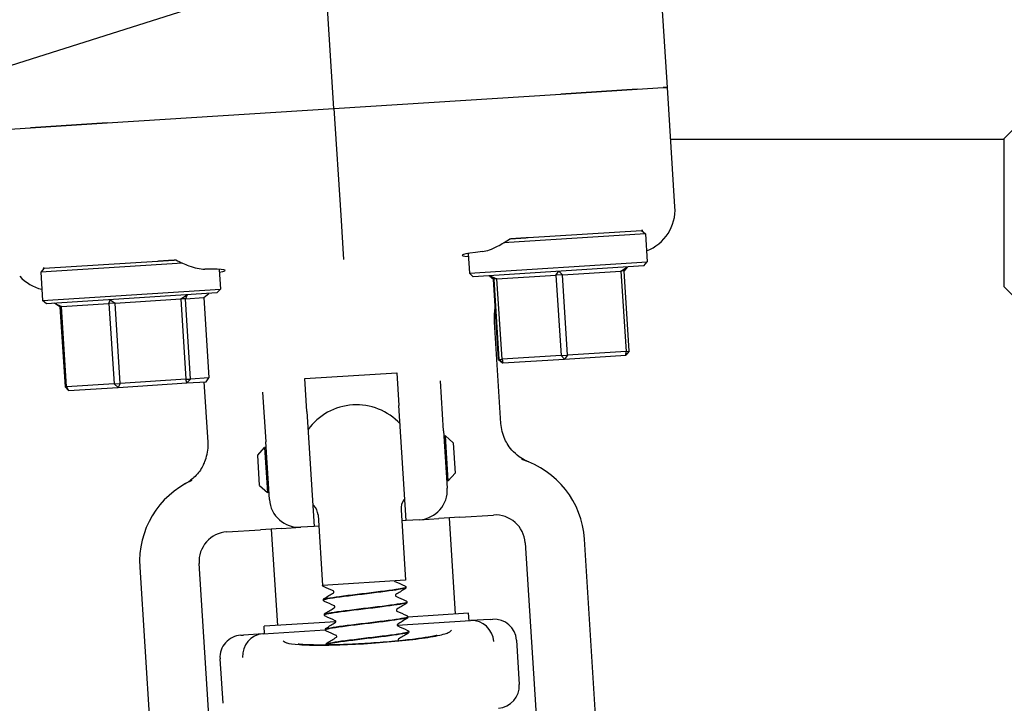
# Model space of a CAD drawing. Header units: inches. Extents: x 24 to 1128, y -69 to 748.
# Tile 649 of 656: x 634.83 to 638.98, y 677.29 to 680.17. Entities that reach past the tile are written whole.
import ezdxf

# ---------------------------------------------------------------- set-up
doc = ezdxf.new("R2010")
doc.units = ezdxf.units.IN
doc.header["$LTSCALE"] = 32
doc.header["$MEASUREMENT"] = 0
doc.layers.add('Visible (ANSI)', color=7, linetype='Continuous', lineweight=30)

msp = doc.modelspace()

# ---------------------------------------------------------------- linework, layer by layer
at = {"layer": 'Visible (ANSI)'}
for p, q in [((636.15428, 679.79729), (636.12203, 680.30594)), ((635.58397, 680.22853), (634.64463, 679.93101)), ((637.55771, 679.88627), (637.53585, 680.23103)), ((637.10902, 679.85782), (637.43061, 679.87821)), ((637.43061, 679.87821), (637.10902, 679.85782)), ((637.43061, 679.87821), (637.5402, 679.88516)), ((637.43061, 679.87821), (637.5402, 679.88516)), ((637.54793, 679.88565), (637.5402, 679.88516)), ((637.5402, 679.88516), (637.54793, 679.88565)), ((637.55771, 679.88627), (637.54793, 679.88565)), ((637.54793, 679.88565), (637.55771, 679.88627)), ((637.58956, 679.38388), (637.55771, 679.88627)), ((636.15428, 679.79729), (637.10902, 679.85782)), ((636.15428, 679.79729), (637.10902, 679.85782)), ((635.19953, 679.73675), (636.15428, 679.79729)), ((635.19953, 679.73675), (636.15428, 679.79729)), ((636.15428, 679.79729), (636.18272, 679.34875)), ((634.76835, 679.70941), (634.87794, 679.71636)), ((634.76835, 679.70941), (634.87794, 679.71636)), ((634.87794, 679.71636), (635.19953, 679.73675)), ((635.19953, 679.73675), (634.87794, 679.71636)), ((638.97563, 679.67133), (639.03813, 679.73383)), ((637.57152, 679.66853), (638.97563, 679.66853)), ((638.97563, 679.04633), (638.97563, 679.67133)), ((636.18272, 679.34875), (636.19458, 679.16166)), ((636.97156, 679.25416), (637.4487, 679.28442)), ((637.45239, 679.28465), (637.4487, 679.28442)), ((637.4487, 679.28442), (637.46528, 679.26981)), ((637.46528, 679.26981), (636.86835, 679.23196)), ((637.46528, 679.26981), (637.4728, 679.1513)), ((636.71904, 679.18683), (636.7243, 679.10384)), ((635.51733, 679.1463), (634.92039, 679.10845)), ((634.935, 679.12504), (634.92039, 679.10845)), ((634.935, 679.12504), (634.93131, 679.1248)), ((634.935, 679.12504), (635.41214, 679.15529)), ((635.67114, 679.12039), (635.67641, 679.0374)), ((636.7243, 679.10384), (637.4728, 679.1513)), ((637.45819, 679.13472), (636.74088, 679.08924)), ((637.36232, 679.11298), (637.39043, 679.13042)), ((637.39043, 679.13042), (637.3757, 679.11383)), ((637.45819, 679.13472), (637.4728, 679.1513)), ((634.92039, 679.10845), (634.92791, 678.98994)), ((636.74088, 679.08924), (636.7243, 679.10384)), ((636.80865, 679.09353), (636.82535, 679.07894)), ((636.81035, 679.09364), (636.84043, 679.07989)), ((636.82681, 679.07903), (636.81035, 679.09364)), ((636.82535, 679.07894), (636.82681, 679.07903)), ((636.84679, 678.74087), (636.82535, 679.07894)), ((636.84043, 679.07989), (636.82681, 679.07903)), ((636.82681, 679.07903), (636.84825, 678.74096)), ((636.84043, 679.07989), (637.0886, 679.09563)), ((636.86187, 678.74182), (636.84043, 679.07989)), ((637.0886, 679.09563), (637.10125, 679.11209)), ((637.11561, 679.09734), (637.0886, 679.09563)), ((637.0886, 679.09563), (637.11003, 678.75756)), ((637.10125, 679.11209), (637.11561, 679.09734)), ((637.11561, 679.09734), (637.36232, 679.11298)), ((637.13704, 678.75927), (637.11561, 679.09734)), ((637.3757, 679.11383), (637.36232, 679.11298)), ((637.36232, 679.11298), (637.38375, 678.77491)), ((637.39714, 678.77576), (637.3757, 679.11383)), ((634.92791, 678.98994), (635.67641, 679.0374)), ((635.6618, 679.02082), (635.67641, 679.0374)), ((638.97563, 679.04633), (639.03813, 678.98383)), ((635.6618, 679.02082), (634.94449, 678.97534)), ((635.23344, 678.978), (635.51032, 678.99556)), ((635.51032, 678.99556), (635.53701, 679.01291)), ((635.52965, 678.99678), (635.51032, 678.99556)), ((635.51032, 678.99556), (635.53175, 678.65749)), ((635.53701, 679.01291), (635.52965, 678.99678)), ((635.52965, 678.99678), (635.60701, 679.00169)), ((635.55108, 678.65871), (635.52965, 678.99678)), ((635.60701, 679.00169), (635.62769, 679.01866)), ((635.60701, 679.00169), (635.62845, 678.66362)), ((634.94449, 678.97534), (634.92791, 678.98994)), ((634.9786, 678.9775), (635.00792, 678.9637)), ((635.00126, 678.96328), (634.9786, 678.9775)), ((635.00792, 678.9637), (635.00126, 678.96328)), ((635.00126, 678.96328), (635.02269, 678.62521)), ((635.00792, 678.9637), (635.20744, 678.97635)), ((635.02936, 678.62563), (635.00792, 678.9637)), ((635.20744, 678.97635), (635.21246, 678.99233)), ((635.23344, 678.978), (635.20744, 678.97635)), ((635.20744, 678.97635), (635.22887, 678.63828)), ((635.21246, 678.99233), (635.23344, 678.978)), ((635.25487, 678.63993), (635.23344, 678.978)), ((636.85707, 678.47165), (636.83004, 678.89801)), ((637.11003, 678.75756), (636.86187, 678.74182)), ((637.11003, 678.75756), (637.13704, 678.75927)), ((637.12448, 678.74282), (637.11003, 678.75756)), ((637.13704, 678.75927), (637.12448, 678.74282)), ((637.12448, 678.74282), (637.38257, 678.75918)), ((637.38375, 678.77491), (637.13704, 678.75927)), ((637.39714, 678.77576), (637.38257, 678.75918)), ((637.38257, 678.75918), (637.38375, 678.77491)), ((637.38375, 678.77491), (637.39714, 678.77576)), ((636.84825, 678.74096), (636.84679, 678.74087)), ((636.84679, 678.74087), (636.86334, 678.72626)), ((636.84825, 678.74096), (636.86187, 678.74182)), ((636.86486, 678.72636), (636.84825, 678.74096)), ((636.86187, 678.74182), (636.86486, 678.72636)), ((636.86334, 678.72626), (636.86486, 678.72636)), ((636.86486, 678.72636), (637.12448, 678.74282)), ((635.62845, 678.66362), (635.55108, 678.65871)), ((635.61621, 678.64718), (635.62845, 678.66362)), ((636.03223, 678.66035), (636.41895, 678.68487)), ((636.41895, 678.68487), (636.42769, 678.54701)), ((635.02269, 678.62521), (635.02936, 678.62563)), ((635.03691, 678.61045), (635.02269, 678.62521)), ((635.22887, 678.63828), (635.02936, 678.62563)), ((635.02936, 678.62563), (635.03691, 678.61045)), ((635.03691, 678.61045), (635.24563, 678.62369)), ((635.22887, 678.63828), (635.25487, 678.63993)), ((635.24563, 678.62369), (635.22887, 678.63828)), ((635.24563, 678.62369), (635.53528, 678.64205)), ((635.25487, 678.63993), (635.24563, 678.62369)), ((635.53175, 678.65749), (635.25487, 678.63993)), ((635.53175, 678.65749), (635.55108, 678.65871)), ((635.53528, 678.64205), (635.53175, 678.65749)), ((635.55108, 678.65871), (635.53528, 678.64205)), ((635.53528, 678.64205), (635.61621, 678.64718)), ((635.62455, 678.3935), (635.60849, 678.6467)), ((636.04097, 678.52249), (636.03223, 678.66035)), ((636.61601, 678.44125), (636.60275, 678.65048)), ((635.85425, 678.60302), (635.86751, 678.39379)), ((636.45838, 678.06305), (636.42769, 678.54701)), ((636.04097, 678.52249), (636.07165, 678.03853)), ((636.61601, 678.44125), (636.63135, 678.19927)), ((636.62367, 678.41923), (636.61743, 678.41883)), ((636.63569, 678.22961), (636.62367, 678.41923)), ((636.65684, 678.39002), (636.62367, 678.41923)), ((635.88286, 678.15181), (635.86751, 678.39379)), ((636.65684, 678.39002), (636.6649, 678.26277)), ((635.83349, 678.33781), (635.8627, 678.37098)), ((635.84156, 678.21057), (635.83349, 678.33781)), ((635.86894, 678.37137), (635.8627, 678.37098)), ((635.8627, 678.37098), (635.87472, 678.18136)), ((636.6649, 678.26277), (636.63569, 678.22961)), ((635.84156, 678.21057), (635.87472, 678.18136)), ((636.63569, 678.22961), (636.62946, 678.22921)), ((635.88096, 678.18175), (635.87472, 678.18136)), ((636.0874, 678.08653), (636.10619, 677.79022)), ((636.4367, 678.10867), (636.45548, 677.81237)), ((636.68476, 678.07741), (636.82639, 678.08639)), ((636.45838, 678.06305), (636.43966, 678.06187)), ((636.51451, 678.06661), (636.45838, 678.06305)), ((636.51451, 678.06661), (636.596, 678.07178)), ((636.68476, 678.07741), (636.596, 678.07178)), ((636.63926, 678.07452), (636.66497, 677.66909)), ((635.70364, 678.0152), (635.84527, 678.02418)), ((635.93403, 678.02981), (635.84527, 678.02418)), ((635.89077, 678.02707), (635.91647, 677.62163)), ((635.93403, 678.02981), (636.01552, 678.03498)), ((636.07165, 678.03853), (636.01552, 678.03498)), ((636.09037, 678.03972), (636.07165, 678.03853)), ((636.95905, 677.96955), (637.03023, 676.8468)), ((637.27973, 676.86262), (637.20855, 677.98537)), ((635.65799, 676.7598), (635.5868, 677.88254)), ((635.3373, 677.86672), (635.40849, 676.74398)), ((636.45548, 677.81237), (636.10619, 677.79022)), ((636.45738, 677.78249), (636.45742, 677.78187)), ((636.11006, 677.72912), (636.1101, 677.7285)), ((636.46134, 677.72005), (636.46138, 677.71943)), ((636.72111, 677.67265), (636.46532, 677.65643)), ((636.72308, 677.64146), (636.72111, 677.67265)), ((636.16224, 677.63721), (635.86034, 677.61807)), ((636.11402, 677.66668), (636.11406, 677.66606)), ((636.42118, 677.62232), (636.72895, 677.64183)), ((636.4653, 677.65761), (636.46534, 677.65699)), ((636.81149, 677.64707), (636.72895, 677.64183)), ((636.81149, 677.64707), (636.82288, 677.64779)), ((635.85645, 677.58651), (635.77391, 677.58128)), ((635.85645, 677.58651), (636.1181, 677.6031)), ((635.86231, 677.58688), (635.86034, 677.61807)), ((636.11798, 677.60425), (636.11802, 677.60363)), ((636.46926, 677.59517), (636.46929, 677.59455)), ((635.76251, 677.58055), (635.77391, 677.58128)), ((636.92238, 677.56016), (636.93424, 677.37303)), ((636.12194, 677.54181), (636.12198, 677.54119)), ((635.67488, 677.48106), (635.68675, 677.29394))]:
    msp.add_line(p, q, dxfattribs=at)
for centre, radius, start, end in [((636.2492, 678.30029), 0.25, 42.82295, 144.43301), ((636.8343, 677.96164), 0.375, 3.62798, 72.73227), ((635.71155, 677.89045), 0.375, 114.52369, 183.62798), ((636.5066, 678.19136), 0.125, 273.62798, 3.62798), ((636.00761, 678.15972), 0.125, 183.62798, 273.62798), ((636.2492, 678.30029), 0.25, 222.82295, 224.16378), ((636.02502, 678.08257), 0.0625, 3.62798, 44.16378), ((636.49907, 678.11263), 0.0625, 143.09218, 183.62798), ((636.2492, 678.30029), 0.25, 323.09218, 324.43301), ((636.8343, 677.96164), 0.125, 3.62798, 93.62798), ((635.71155, 677.89045), 0.125, 93.62798, 183.62798), ((636.82882, 677.55423), 0.09375, 3.62798, 93.62798), ((635.76845, 677.48699), 0.09375, 93.62798, 183.62798), ((636.84068, 677.3671), 0.09375, 273.62798, 3.62798)]:
    msp.add_arc(centre, radius, start, end, dxfattribs=at)
for centre, major_axis, ratio, start_param, end_param in [((637.40072, 679.37299), (-0.18338, 0.04709), 0.9903423, 2.1937689, 3.4534494), ((637.09367, 679.20454), (0.3992, 0.02531), 0.0433333, 2.4752022, 3.4970139), ((635.29728, 679.09064), (0.3992, 0.02531), 0.0433333, 5.9277641, 6.9495757), ((634.97141, 679.21895), (0.17596, 0.06988), 0.9903423, 3.5077861, 4.0894164), ((636.50951, 677.53398), (0.23898, 0.10328), 0.1325254, 0.3357379, 0.3537118), ((636.73574, 677.54832), (-0.02413, 0.09068), 0.976791, 4.5200982, 6.0729206), ((635.86152, 677.49289), (-0.01248, -0.093), 0.976791, 3.3518573, 4.9046798), ((636.08776, 677.50724), (-0.25011, 0.07226), 0.1325254, 5.9294735, 5.9474474)]:
    msp.add_ellipse(centre, major_axis=major_axis, ratio=ratio, start_param=start_param, end_param=end_param, dxfattribs=at)
for points in [[(637.45239, 679.28465), (637.45196, 679.28387), (637.45153, 679.28309), (637.45108, 679.28232)], [(636.83004, 678.89801), (636.8288, 678.9175), (636.82985, 678.93703), (636.83314, 678.9562)], [(636.41123, 677.8068), (636.42508, 677.8006), (636.43894, 677.79442), (636.4528, 677.78824)], [(636.15229, 677.76662), (636.13844, 677.77282), (636.12458, 677.77901), (636.11072, 677.78518)], [(636.11388, 677.73541), (636.12685, 677.74329), (636.13983, 677.75118), (636.15279, 677.75908)], [(636.4536, 677.77558), (636.44062, 677.7677), (636.42765, 677.75981), (636.41469, 677.7519)], [(636.15625, 677.70419), (636.1424, 677.71039), (636.12854, 677.71657), (636.11468, 677.72275)], [(636.41518, 677.74436), (636.42904, 677.73816), (636.44289, 677.73198), (636.45676, 677.7258)], [(636.45756, 677.71314), (636.44458, 677.70526), (636.43161, 677.69737), (636.41865, 677.68947)], [(636.11784, 677.67297), (636.13081, 677.68085), (636.14379, 677.68874), (636.15675, 677.69664)], [(636.41914, 677.68193), (636.43299, 677.67573), (636.44685, 677.66954), (636.46071, 677.66337)], [(636.16021, 677.64175), (636.14636, 677.64795), (636.1325, 677.65413), (636.11864, 677.66031)], [(636.1218, 677.61053), (636.13477, 677.61841), (636.14774, 677.6263), (636.16071, 677.63421)], [(636.46152, 677.6507), (636.44854, 677.64282), (636.43557, 677.63493), (636.42261, 677.62703)], [(636.16417, 677.57931), (636.15032, 677.58551), (636.13646, 677.5917), (636.1226, 677.59787)], [(636.4231, 677.61949), (636.43695, 677.61329), (636.45081, 677.60711), (636.46467, 677.60093)], [(636.46548, 677.58827), (636.4525, 677.58039), (636.43953, 677.5725), (636.42656, 677.56459)], [(636.12575, 677.5481), (636.13873, 677.55598), (636.1517, 677.56387), (636.16467, 677.57177)], [(636.42706, 677.55705), (636.42733, 677.55693), (636.4276, 677.55681), (636.42787, 677.55669)], [(636.1225, 677.53924), (636.12225, 677.53982), (636.12205, 677.54048), (636.12198, 677.54116)]]:
    msp.add_open_spline(points, degree=3, dxfattribs=at)
for points, knots in [([(636.7792, 679.19534), (636.79804, 679.19758), (636.82009, 679.2057), (636.86025, 679.22657), (636.87778, 679.23742), (636.89486, 679.2493)], [2.4581256, 2.4581256, 2.4581256, 2.4581256, 2.68988255, 2.68988255, 2.85814401, 2.85814401, 2.85814401, 2.85814401]), ([(635.48884, 679.16015), (635.50732, 679.15051), (635.52611, 679.14195), (635.56858, 679.12632), (635.59144, 679.12107), (635.61039, 679.12123)], [0.52955844, 0.52955844, 0.52955844, 0.52955844, 0.6981502, 0.6981502, 0.92955653, 0.92955653, 0.92955653, 0.92955653]), ([(634.9329, 679.12265), (634.93263, 679.12301), (634.93236, 679.12337), (634.93183, 679.12409), (634.93157, 679.12444), (634.93131, 679.1248)], [2.930890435, 2.930890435, 2.930890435, 2.930890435, 2.936136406, 2.936136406, 2.941287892, 2.941287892, 2.941287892, 2.941287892]), ([(636.88728, 678.38088), (636.88222, 678.38861), (636.87773, 678.39672), (636.86422, 678.4261), (636.85853, 678.44864), (636.85707, 678.47165)], [0.29103261, 0.29103261, 0.29103261, 0.29103261, 0.36171436, 0.36171436, 0.53738428, 0.53738428, 0.53738428, 0.53738428]), ([(635.60605, 678.29965), (635.61009, 678.30795), (635.61351, 678.31657), (635.62321, 678.34741), (635.626, 678.37049), (635.62455, 678.3935)], [0.29103261, 0.29103261, 0.29103261, 0.29103261, 0.36171436, 0.36171436, 0.53738428, 0.53738428, 0.53738428, 0.53738428]), ([(636.96677, 678.31274), (636.96578, 678.31319), (636.96482, 678.31364), (636.95388, 678.3188), (636.93161, 678.33028), (636.90129, 678.36154), (636.89381, 678.37089), (636.88728, 678.38088)], [0.01027275, 0.01027275, 0.01027275, 0.01027275, 0.01655356, 0.01655356, 0.11390533, 0.11390533, 0.15067112, 0.15067112, 0.15067112, 0.15067112]), ([(635.60605, 678.29965), (635.59799, 678.28307), (635.58753, 678.26778), (635.56131, 678.23945), (635.54813, 678.23002), (635.53857, 678.22374), (635.53704, 678.22278), (635.5358, 678.22201)], [0, 0, 0, 0, 0.14044728, 0.14044728, 0.29472543, 0.29472543, 0.32889511, 0.32889511, 0.32889511, 0.32889511]), ([(636.97423, 678.30955), (636.97413, 678.30959), (636.97404, 678.30963), (636.97149, 678.31066), (636.9691, 678.31169), (636.96677, 678.31274)], [-0.369912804, -0.369912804, -0.369912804, -0.369912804, -0.369497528, -0.369497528, -0.358790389, -0.358790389, -0.358790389, -0.358790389]), ([(635.5358, 678.22201), (635.53362, 678.22067), (635.53138, 678.21935), (635.52898, 678.21801), (635.52889, 678.21796), (635.5288, 678.21791)], [-0.020804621, -0.020804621, -0.020804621, -0.020804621, 0, 0, 0.00080674, 0.00080674, 0.00080674, 0.00080674]), ([(636.40935, 677.80944), (636.40964, 677.80836), (636.41025, 677.80761), (636.41099, 677.80691), (636.41119, 677.80682), (636.41123, 677.8068), (636.41123, 677.8068), (636.41123, 677.8068)], [0, 0, 0, 0, 0.019585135, 0.019585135, 0.03717489, 0.03717489, 0.039574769, 0.039574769, 0.039574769, 0.039574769]), ([(636.11072, 677.78518), (636.11003, 677.78549), (636.10929, 677.78587), (636.10806, 677.78693), (636.10762, 677.78739), (636.10681, 677.7886), (636.10645, 677.78937), (636.10626, 677.79023)], [0, 0, 0, 0, 0.023435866, 0.023435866, 0.035520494, 0.035520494, 0.047958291, 0.047958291, 0.047958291, 0.047958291]), ([(636.11044, 677.72849), (636.11027, 677.73005), (636.11635, 677.73201), (636.12866, 677.73436), (636.15289, 677.73898), (636.20064, 677.74509), (636.25365, 677.75154), (636.30645, 677.75796), (636.36321, 677.76463), (636.40238, 677.77019), (636.43714, 677.77512), (636.45732, 677.77913), (636.45737, 677.78186)], [94.2450706, 94.2450706, 94.2450706, 94.2450706, 94.7168163, 94.7168163, 94.7168163, 95.6446581, 95.6446581, 95.6446581, 96.5689115, 96.5689115, 96.5689115, 97.3893723, 97.3893723, 97.3893723, 97.3893723]), ([(636.45721, 677.7825), (636.45722, 677.78013), (636.44243, 677.77681), (636.4154, 677.77272), (636.38025, 677.7674), (636.32525, 677.76082), (636.27148, 677.75432), (636.21774, 677.74783), (636.16651, 677.74149), (636.13746, 677.73656), (636.11958, 677.73352), (636.11036, 677.73104), (636.11036, 677.72914)], [-103.6752666, -103.6752666, -103.6752666, -103.6752666, -102.9605503, -102.9605503, -102.9605503, -102.0313957, -102.0313957, -102.0313957, -101.1024988, -101.1024988, -101.1024988, -100.5309649, -100.5309649, -100.5309649, -100.5309649]), ([(636.15434, 677.76296), (636.15427, 677.76417), (636.15369, 677.76525), (636.15284, 677.76628), (636.15254, 677.76647), (636.15232, 677.76661), (636.15229, 677.76663), (636.15229, 677.76663)], [0, 0, 0, 0, 0.02017106, 0.02017106, 0.036592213, 0.036592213, 0.045399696, 0.045399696, 0.045399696, 0.045399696]), ([(636.15279, 677.75908), (636.15285, 677.75912), (636.15301, 677.75924), (636.15349, 677.75981), (636.15377, 677.76021), (636.15424, 677.76138), (636.15439, 677.76217), (636.15434, 677.76296)], [0.008751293, 0.008751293, 0.008751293, 0.008751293, 0.024017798, 0.024017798, 0.03673453, 0.03673453, 0.049915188, 0.049915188, 0.049915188, 0.049915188]), ([(636.41471, 677.75192), (636.41467, 677.75189), (636.4145, 677.75178), (636.41399, 677.75117), (636.4137, 677.75077), (636.41324, 677.7496), (636.41309, 677.74881), (636.41314, 677.74803)], [0.006616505, 0.006616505, 0.006616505, 0.006616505, 0.024017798, 0.024017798, 0.03673453, 0.03673453, 0.049915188, 0.049915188, 0.049915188, 0.049915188]), ([(636.4528, 677.78824), (636.45353, 677.78791), (636.45432, 677.78751), (636.45564, 677.7863), (636.45612, 677.78577), (636.45694, 677.78436), (636.45727, 677.78346), (636.45738, 677.78251)], [0, 0, 0, 0, 0.024898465, 0.024898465, 0.037820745, 0.037820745, 0.051208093, 0.051208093, 0.051208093, 0.051208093]), ([(636.45742, 677.78184), (636.45744, 677.78056), (636.45704, 677.77933), (636.45604, 677.77761), (636.45549, 677.77703), (636.4545, 677.77616), (636.45404, 677.77585), (636.4536, 677.77558)], [0, 0, 0, 0, 0.017960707, 0.017960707, 0.035135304, 0.035135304, 0.051182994, 0.051182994, 0.051182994, 0.051182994]), ([(636.11006, 677.72915), (636.11004, 677.73042), (636.11044, 677.73165), (636.11143, 677.73338), (636.11199, 677.73396), (636.11298, 677.73483), (636.11343, 677.73514), (636.11388, 677.73541)], [0, 0, 0, 0, 0.017960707, 0.017960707, 0.035135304, 0.035135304, 0.051182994, 0.051182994, 0.051182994, 0.051182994]), ([(636.11468, 677.72275), (636.11394, 677.72307), (636.11316, 677.72348), (636.11183, 677.72468), (636.11136, 677.72522), (636.11054, 677.72662), (636.11021, 677.72753), (636.1101, 677.72847)], [0, 0, 0, 0, 0.024898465, 0.024898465, 0.037820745, 0.037820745, 0.051208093, 0.051208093, 0.051208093, 0.051208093]), ([(636.11425, 677.66605), (636.11408, 677.66684), (636.11557, 677.66773), (636.11881, 677.66873), (636.13134, 677.67262), (636.16978, 677.67815), (636.21935, 677.68438), (636.26881, 677.6906), (636.32817, 677.69745), (636.37473, 677.70349), (636.4212, 677.70951), (636.45384, 677.71466), (636.46017, 677.71814), (636.461, 677.7186), (636.46137, 677.71902), (636.46131, 677.71942)], [87.9618853, 87.9618853, 87.9618853, 87.9618853, 88.2020629, 88.2020629, 88.2020629, 89.131595, 89.131595, 89.131595, 90.0591077, 90.0591077, 90.0591077, 90.9847722, 90.9847722, 90.9847722, 91.106187, 91.106187, 91.106187, 91.106187]), ([(636.46134, 677.72008), (636.46134, 677.72007), (636.46134, 677.72006), (636.46134, 677.72005), (636.46154, 677.71698), (636.43504, 677.71221), (636.39202, 677.7064), (636.34901, 677.70059), (636.29052, 677.69379), (636.23889, 677.68744), (636.18727, 677.68108), (636.14374, 677.67524), (636.12495, 677.67096), (636.11767, 677.6693), (636.11417, 677.66789), (636.11432, 677.6667)], [-97.3920813, -97.3920813, -97.3920813, -97.3920813, -97.3894346, -97.3894346, -97.3894346, -96.461786, -96.461786, -96.461786, -95.5343789, -95.5343789, -95.5343789, -94.6072107, -94.6072107, -94.6072107, -94.2477796, -94.2477796, -94.2477796, -94.2477796]), ([(636.41314, 677.74803), (636.41321, 677.74682), (636.41378, 677.74573), (636.41464, 677.74471), (636.41494, 677.74451), (636.41516, 677.74438), (636.41519, 677.74436), (636.41519, 677.74436)], [0, 0, 0, 0, 0.02017106, 0.02017106, 0.036592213, 0.036592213, 0.045399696, 0.045399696, 0.045399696, 0.045399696]), ([(636.45676, 677.7258), (636.45749, 677.72547), (636.45828, 677.72507), (636.4596, 677.72387), (636.46008, 677.72333), (636.4609, 677.72192), (636.46123, 677.72102), (636.46134, 677.72008)], [0, 0, 0, 0, 0.024898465, 0.024898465, 0.037820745, 0.037820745, 0.051208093, 0.051208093, 0.051208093, 0.051208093]), ([(636.46138, 677.7194), (636.4614, 677.71812), (636.461, 677.7169), (636.46, 677.71517), (636.45945, 677.71459), (636.45846, 677.71372), (636.458, 677.71341), (636.45756, 677.71314)], [0, 0, 0, 0, 0.017960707, 0.017960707, 0.035135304, 0.035135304, 0.051182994, 0.051182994, 0.051182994, 0.051182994]), ([(636.11402, 677.66671), (636.114, 677.66799), (636.1144, 677.66921), (636.11539, 677.67094), (636.11595, 677.67152), (636.11694, 677.67239), (636.11739, 677.6727), (636.11784, 677.67297)], [0, 0, 0, 0, 0.017960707, 0.017960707, 0.035135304, 0.035135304, 0.051182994, 0.051182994, 0.051182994, 0.051182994]), ([(636.1583, 677.70052), (636.15822, 677.70173), (636.15765, 677.70281), (636.15679, 677.70384), (636.1565, 677.70403), (636.15628, 677.70417), (636.15624, 677.70419), (636.15624, 677.70419)], [0, 0, 0, 0, 0.02017106, 0.02017106, 0.036592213, 0.036592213, 0.045399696, 0.045399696, 0.045399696, 0.045399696]), ([(636.15675, 677.69664), (636.15681, 677.69668), (636.15697, 677.69681), (636.15745, 677.69737), (636.15773, 677.69778), (636.1582, 677.69895), (636.15835, 677.69974), (636.1583, 677.70052)], [0.008751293, 0.008751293, 0.008751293, 0.008751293, 0.024017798, 0.024017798, 0.03673453, 0.03673453, 0.049915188, 0.049915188, 0.049915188, 0.049915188]), ([(636.41867, 677.68948), (636.41863, 677.68946), (636.41846, 677.68935), (636.41795, 677.68874), (636.41766, 677.68833), (636.4172, 677.68716), (636.41704, 677.68638), (636.41709, 677.68559)], [0.006616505, 0.006616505, 0.006616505, 0.006616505, 0.024017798, 0.024017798, 0.03673453, 0.03673453, 0.049915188, 0.049915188, 0.049915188, 0.049915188]), ([(636.41709, 677.68559), (636.41717, 677.68438), (636.41774, 677.6833), (636.4186, 677.68227), (636.4189, 677.68208), (636.41912, 677.68194), (636.41915, 677.68192), (636.41915, 677.68192)], [0, 0, 0, 0, 0.02017106, 0.02017106, 0.036592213, 0.036592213, 0.045399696, 0.045399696, 0.045399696, 0.045399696]), ([(636.11864, 677.66031), (636.1179, 677.66064), (636.11712, 677.66104), (636.11579, 677.66225), (636.11532, 677.66278), (636.11449, 677.66419), (636.11417, 677.66509), (636.11406, 677.66604)], [0, 0, 0, 0, 0.024898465, 0.024898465, 0.037820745, 0.037820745, 0.051208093, 0.051208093, 0.051208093, 0.051208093]), ([(636.46514, 677.65763), (636.46529, 677.65695), (636.46418, 677.65618), (636.46176, 677.65534), (636.45096, 677.65157), (636.41426, 677.64617), (636.36567, 677.64001), (636.31709, 677.63385), (636.25777, 677.62701), (636.21032, 677.62092), (636.16287, 677.61483), (636.12841, 677.60957), (636.12008, 677.60596), (636.11865, 677.60535), (636.11799, 677.60478), (636.11808, 677.60425)], [-91.108896, -91.108896, -91.108896, -91.108896, -90.9008742, -90.9008742, -90.9008742, -89.9748609, -89.9748609, -89.9748609, -89.0490707, -89.0490707, -89.0490707, -88.1235008, -88.1235008, -88.1235008, -87.9645943, -87.9645943, -87.9645943, -87.9645943]), ([(636.11802, 677.6036), (636.11801, 677.60368), (636.11802, 677.60377), (636.11805, 677.60385), (636.11906, 677.60699), (636.14652, 677.6118), (636.18996, 677.61763), (636.23336, 677.62345), (636.29169, 677.63022), (636.34286, 677.63653), (636.39399, 677.64284), (636.43676, 677.64862), (636.45497, 677.65284), (636.46188, 677.65445), (636.4652, 677.65582), (636.46505, 677.65697)], [81.6787, 81.6787, 81.6787, 81.6787, 81.7038978, 81.7038978, 81.7038978, 82.6277161, 82.6277161, 82.6277161, 83.5507651, 83.5507651, 83.5507651, 84.4730857, 84.4730857, 84.4730857, 84.8230016, 84.8230016, 84.8230016, 84.8230016]), ([(636.16226, 677.63809), (636.16218, 677.63929), (636.16161, 677.64038), (636.16075, 677.6414), (636.16045, 677.6416), (636.16024, 677.64173), (636.1602, 677.64175), (636.1602, 677.64175)], [0, 0, 0, 0, 0.02017106, 0.02017106, 0.036592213, 0.036592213, 0.045399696, 0.045399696, 0.045399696, 0.045399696]), ([(636.16071, 677.63421), (636.16077, 677.63425), (636.16093, 677.63437), (636.16141, 677.63494), (636.16169, 677.63534), (636.16216, 677.63651), (636.16231, 677.6373), (636.16226, 677.63809)], [0.008751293, 0.008751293, 0.008751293, 0.008751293, 0.024017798, 0.024017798, 0.03673453, 0.03673453, 0.049915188, 0.049915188, 0.049915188, 0.049915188]), ([(636.42262, 677.62704), (636.42259, 677.62702), (636.42242, 677.62691), (636.42191, 677.6263), (636.42162, 677.6259), (636.42116, 677.62473), (636.421, 677.62394), (636.42105, 677.62315)], [0.006616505, 0.006616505, 0.006616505, 0.006616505, 0.024017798, 0.024017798, 0.03673453, 0.03673453, 0.049915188, 0.049915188, 0.049915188, 0.049915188]), ([(636.46071, 677.66337), (636.46145, 677.66304), (636.46224, 677.66263), (636.46356, 677.66143), (636.46404, 677.6609), (636.46486, 677.65949), (636.46519, 677.65859), (636.46529, 677.65764)], [0, 0, 0, 0, 0.024898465, 0.024898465, 0.037820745, 0.037820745, 0.051208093, 0.051208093, 0.051208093, 0.051208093]), ([(636.46534, 677.65696), (636.46536, 677.65569), (636.46496, 677.65446), (636.46396, 677.65273), (636.4634, 677.65215), (636.46242, 677.65128), (636.46196, 677.65097), (636.46152, 677.6507)], [0, 0, 0, 0, 0.017960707, 0.017960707, 0.035135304, 0.035135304, 0.051182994, 0.051182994, 0.051182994, 0.051182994]), ([(635.95601, 677.54847), (635.96548, 677.54521), (635.98344, 677.54268), (636.03434, 677.53938), (636.06679, 677.53864), (636.14205, 677.53905), (636.18414, 677.54019), (636.2725, 677.54424), (636.31794, 677.5471), (636.40623, 677.55417), (636.44826, 677.55832), (636.5234, 677.56737), (636.5558, 677.57218), (636.60746, 677.58203), (636.62574, 677.58695), (636.63499, 677.59152)], [0, 0, 0, 0, 0.344205, 0.344205, 0.6883035, 0.6883035, 1.0322227, 1.0322227, 1.3758839, 1.3758839, 1.7193458, 1.7193458, 2.0628667, 2.0628667, 2.4173808, 2.4173808, 2.4173808, 2.4173808]), ([(636.11798, 677.60427), (636.11796, 677.60555), (636.11836, 677.60678), (636.11935, 677.6085), (636.11991, 677.60909), (636.1209, 677.60995), (636.12135, 677.61026), (636.1218, 677.61053)], [0, 0, 0, 0, 0.017960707, 0.017960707, 0.035135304, 0.035135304, 0.051182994, 0.051182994, 0.051182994, 0.051182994]), ([(636.1226, 677.59787), (636.12186, 677.5982), (636.12107, 677.5986), (636.11975, 677.59981), (636.11928, 677.60034), (636.11845, 677.60175), (636.11812, 677.60265), (636.11802, 677.6036)], [0, 0, 0, 0, 0.024898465, 0.024898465, 0.037820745, 0.037820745, 0.051208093, 0.051208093, 0.051208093, 0.051208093]), ([(636.46894, 677.59518), (636.46913, 677.59386), (636.46477, 677.59224), (636.45575, 677.59033), (636.435, 677.58594), (636.39008, 677.58002), (636.33808, 677.57365), (636.2861, 677.56728), (636.22825, 677.56053), (636.18653, 677.55481), (636.1462, 677.54929), (636.12185, 677.54477), (636.12194, 677.54181)], [-84.8257107, -84.8257107, -84.8257107, -84.8257107, -84.4233738, -84.4233738, -84.4233738, -83.4988671, -83.4988671, -83.4988671, -82.5745653, -82.5745653, -82.5745653, -81.681409, -81.681409, -81.681409, -81.681409]), ([(636.12211, 677.54117), (636.1221, 677.54365), (636.13838, 677.54717), (636.16769, 677.55151), (636.20414, 677.55692), (636.25987, 677.56354), (636.31349, 677.57003), (636.36705, 677.57651), (636.41723, 677.58278), (636.44481, 677.58762), (636.46084, 677.59043), (636.46901, 677.59274), (636.46898, 677.59453)], [75.3955147, 75.3955147, 75.3955147, 75.3955147, 76.1425075, 76.1425075, 76.1425075, 77.0718173, 77.0718173, 77.0718173, 78.0001054, 78.0001054, 78.0001054, 78.5398163, 78.5398163, 78.5398163, 78.5398163]), ([(636.42105, 677.62315), (636.42113, 677.62195), (636.4217, 677.62086), (636.42256, 677.61984), (636.42286, 677.61964), (636.42307, 677.6195), (636.42311, 677.61949), (636.42311, 677.61949)], [0, 0, 0, 0, 0.02017106, 0.02017106, 0.036592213, 0.036592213, 0.045399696, 0.045399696, 0.045399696, 0.045399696]), ([(636.46467, 677.60093), (636.46541, 677.6006), (636.4662, 677.6002), (636.46752, 677.59899), (636.468, 677.59846), (636.46882, 677.59705), (636.46915, 677.59615), (636.46925, 677.5952)], [0, 0, 0, 0, 0.024898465, 0.024898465, 0.037820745, 0.037820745, 0.051208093, 0.051208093, 0.051208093, 0.051208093]), ([(636.4693, 677.59453), (636.46932, 677.59325), (636.46892, 677.59202), (636.46792, 677.5903), (636.46736, 677.58971), (636.46637, 677.58885), (636.46592, 677.58854), (636.46548, 677.58827)], [0, 0, 0, 0, 0.017960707, 0.017960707, 0.035135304, 0.035135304, 0.051182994, 0.051182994, 0.051182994, 0.051182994]), ([(636.63499, 677.59152), (636.63548, 677.59176), (636.63595, 677.592), (636.63842, 677.59328), (636.64022, 677.59432), (636.64449, 677.59709), (636.64661, 677.59881), (636.64869, 677.60097), (636.64913, 677.60146), (636.64956, 677.60201), (636.64961, 677.60207), (636.64966, 677.60212)], [0.05166308, 0.05166308, 0.05166308, 0.05166308, 0.07036558, 0.07036558, 0.15060424, 0.15060424, 0.28322209, 0.28322209, 0.32342002, 0.32342002, 0.3282584, 0.3282584, 0.3282584, 0.3282584]), ([(635.94012, 677.55714), (635.94018, 677.55709), (635.94023, 677.55703), (635.94072, 677.55656), (635.94121, 677.55613), (635.94354, 677.55425), (635.94587, 677.5528), (635.95047, 677.55059), (635.95239, 677.54978), (635.95499, 677.54883), (635.9555, 677.54865), (635.95601, 677.54847)], [-0.00483264, -0.00483264, -0.00483264, -0.00483264, 0, 0, 0.03929975, 0.03929975, 0.17286172, 0.17286172, 0.25278744, 0.25278744, 0.27153158, 0.27153158, 0.27153158, 0.27153158]), ([(636.58789, 677.57989), (636.58789, 677.57988), (636.58774, 677.57984), (636.58637, 677.57945), (636.58325, 677.57864), (636.57208, 677.57618), (636.56236, 677.57429), (636.535, 677.56969), (636.51591, 677.5669), (636.46908, 677.56096), (636.44065, 677.55785), (636.37874, 677.552), (636.34434, 677.54924), (636.27524, 677.54463), (636.24024, 677.54276), (636.17356, 677.54013), (636.14233, 677.53937), (636.08722, 677.53896), (636.06346, 677.53927), (636.02817, 677.54059), (636.01517, 677.54158), (636.00641, 677.54255), (636.00496, 677.54276), (636.00428, 677.54286), (636.00421, 677.54287), (636.00421, 677.54287)], [-3.9197905, -3.9197905, -3.9197905, -3.9197905, -3.8923457, -3.8923457, -3.779618, -3.779618, -3.6122028, -3.6122028, -3.3893232, -3.3893232, -3.1324583, -3.1324583, -2.8590136, -2.8590136, -2.5819763, -2.5819763, -2.308624, -2.308624, -2.0477624, -2.0477624, -1.8214592, -1.8214592, -1.7487926, -1.7487926, -1.7289388, -1.7289388, -1.7289388, -1.7289388]), ([(636.12193, 677.54184), (636.12191, 677.54311), (636.12231, 677.54434), (636.12331, 677.54607), (636.12387, 677.54665), (636.12486, 677.54752), (636.12531, 677.54783), (636.12575, 677.5481)], [0, 0, 0, 0, 0.017960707, 0.017960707, 0.035135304, 0.035135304, 0.051182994, 0.051182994, 0.051182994, 0.051182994]), ([(636.16622, 677.57565), (636.16614, 677.57685), (636.16557, 677.57794), (636.16471, 677.57896), (636.16441, 677.57916), (636.1642, 677.5793), (636.16416, 677.57931), (636.16416, 677.57931)], [0, 0, 0, 0, 0.02017106, 0.02017106, 0.036592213, 0.036592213, 0.045399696, 0.045399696, 0.045399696, 0.045399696]), ([(636.16467, 677.57177), (636.16473, 677.57181), (636.16489, 677.57193), (636.16537, 677.5725), (636.16565, 677.5729), (636.16611, 677.57407), (636.16627, 677.57486), (636.16622, 677.57565)], [0.008751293, 0.008751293, 0.008751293, 0.008751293, 0.024017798, 0.024017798, 0.03673453, 0.03673453, 0.049915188, 0.049915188, 0.049915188, 0.049915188]), ([(636.42658, 677.56461), (636.42655, 677.56458), (636.42638, 677.56447), (636.42586, 677.56386), (636.42558, 677.56346), (636.42512, 677.56229), (636.42496, 677.5615), (636.42501, 677.56071)], [0.006616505, 0.006616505, 0.006616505, 0.006616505, 0.024017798, 0.024017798, 0.03673453, 0.03673453, 0.049915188, 0.049915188, 0.049915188, 0.049915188]), ([(636.42501, 677.56071), (636.42509, 677.55951), (636.42566, 677.55842), (636.42652, 677.5574), (636.42682, 677.5572), (636.42703, 677.55707), (636.42707, 677.55705), (636.42707, 677.55705)], [0, 0, 0, 0, 0.02017106, 0.02017106, 0.036592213, 0.036592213, 0.045399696, 0.045399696, 0.045399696, 0.045399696])]:
    msp.add_open_spline(points, degree=3, knots=knots, dxfattribs=at)
for points, weights in [([(636.89486, 679.2493), (636.93313, 679.25173), (636.97156, 679.25416)], [0.999970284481, 0.999969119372, 0.999971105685]), ([(635.41214, 679.15529), (635.45057, 679.15773), (635.48884, 679.16015)], [0.999971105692, 0.99996911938, 0.999970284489])]:
    msp.add_rational_spline(points, weights, degree=2, dxfattribs=at)

doc.saveas('drawing.dxf')
